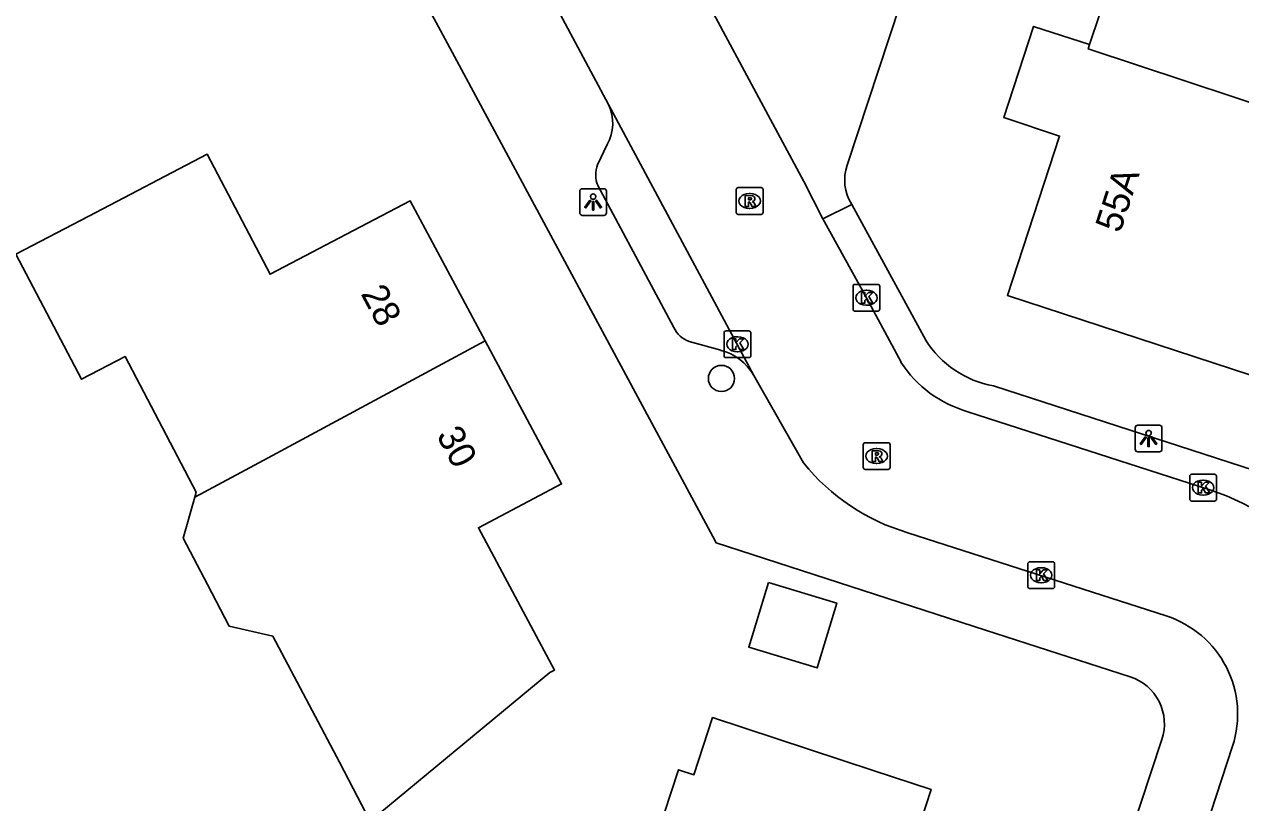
# Model space of a CAD drawing. Extents: x 157793 to 159380, y 380882 to 382313.
# Drawn here: x 159080.05 to 159125.48, y 381948.6 to 381977.69 of the extents above; entities that cross this region are included whole.
import ezdxf

# ---------------------------------------------------------------- set-up
doc = ezdxf.new("R2010")
doc.units = 0
for name, color, linetype in [('IMGEO_Boom', 7, 'Continuous'), ('IMGEO_Kolk', 7, 'Continuous'), ('IMGEO_Lichtpunt', 7, 'Continuous'), ('IMGEO_Muur', 7, 'Continuous'), ('IMGEO_Pand', 7, 'Continuous'), ('IMGEO_Pand_nummerreeks', 7, 'Continuous'), ('IMGEO_Rijbaan_lokaal_open', 7, 'Continuous'), ('IMGEO_Rioolput', 7, 'Continuous'), ('IMGEO_Voetpad_open', 7, 'Continuous')]:
    doc.layers.add(name, color=color, linetype=linetype)

msp = doc.modelspace()

# ---------------------------------------------------------------- linework, layer by layer
at = {"layer": 'IMGEO_Boom'}
msp.add_circle((159106.089, 381964.456), 0.489, dxfattribs=at)
at = {"layer": 'IMGEO_Kolk'}
for p, q in [((159111.003, 381967.043), (159111.003, 381967.895)), ((159111.078, 381967.969), (159111.93, 381967.969)), ((159111.491, 381967.749), (159111.516, 381967.749)), ((159112.004, 381967.895), (159112.004, 381967.043)), ((159111.93, 381966.969), (159111.078, 381966.969)), ((159111.514, 381967.189), (159111.489, 381967.189)), ((159106.187, 381965.308), (159106.187, 381966.16)), ((159106.262, 381966.234), (159107.114, 381966.234)), ((159106.675, 381966.014), (159106.7, 381966.014)), ((159107.188, 381966.16), (159107.188, 381965.308)), ((159106.698, 381965.454), (159106.673, 381965.454)), ((159107.114, 381965.234), (159106.262, 381965.234)), ((159123.654, 381960.876), (159124.506, 381960.876)), ((159123.579, 381959.95), (159123.579, 381960.802)), ((159124.067, 381960.656), (159124.092, 381960.656)), ((159124.58, 381960.802), (159124.58, 381959.95)), ((159124.09, 381960.096), (159124.065, 381960.096)), ((159124.506, 381959.876), (159123.654, 381959.876)), ((159117.532, 381956.678), (159117.532, 381957.53)), ((159117.607, 381957.604), (159118.459, 381957.604)), ((159118.02, 381957.384), (159118.045, 381957.384)), ((159118.533, 381957.53), (159118.533, 381956.678)), ((159118.043, 381956.824), (159118.018, 381956.824)), ((159118.459, 381956.604), (159117.607, 381956.604))]:
    msp.add_line(p, q, dxfattribs=at)
for points in [[(159111.003, 381967.043), (159111.003, 381967.895)], [(159111.078, 381967.969), (159111.93, 381967.969)], [(159111.324, 381967.669), (159111.447, 381967.669), (159111.447, 381967.518), (159111.577, 381967.669), (159111.741, 381967.669), (159111.595, 381967.518), (159111.748, 381967.269), (159111.596, 381967.269), (159111.511, 381967.433), (159111.447, 381967.366), (159111.447, 381967.269), (159111.324, 381967.269), (159111.324, 381967.669)], [(159112.004, 381967.895), (159112.004, 381967.043)], [(159111.93, 381966.969), (159111.078, 381966.969)], [(159106.187, 381965.308), (159106.187, 381966.16)], [(159106.262, 381966.234), (159107.114, 381966.234)], [(159106.508, 381965.934), (159106.631, 381965.934), (159106.631, 381965.783), (159106.761, 381965.934), (159106.925, 381965.934), (159106.779, 381965.783), (159106.932, 381965.534), (159106.78, 381965.534), (159106.695, 381965.698), (159106.631, 381965.631), (159106.631, 381965.534), (159106.508, 381965.534), (159106.508, 381965.934)], [(159107.188, 381966.16), (159107.188, 381965.308)], [(159107.114, 381965.234), (159106.262, 381965.234)], [(159123.654, 381960.876), (159124.506, 381960.876)], [(159123.579, 381959.95), (159123.579, 381960.802)], [(159123.9, 381960.576), (159124.023, 381960.576), (159124.023, 381960.425), (159124.153, 381960.576), (159124.317, 381960.576), (159124.171, 381960.425), (159124.324, 381960.176), (159124.172, 381960.176), (159124.087, 381960.34), (159124.023, 381960.273), (159124.023, 381960.176), (159123.9, 381960.176), (159123.9, 381960.576)], [(159124.58, 381960.802), (159124.58, 381959.95)], [(159124.506, 381959.876), (159123.654, 381959.876)], [(159117.532, 381956.678), (159117.532, 381957.53)], [(159117.607, 381957.604), (159118.459, 381957.604)], [(159117.853, 381957.304), (159117.976, 381957.304), (159117.976, 381957.153), (159118.106, 381957.304), (159118.27, 381957.304), (159118.124, 381957.153), (159118.277, 381956.904), (159118.125, 381956.904), (159118.04, 381957.068), (159117.976, 381957.001), (159117.976, 381956.904), (159117.853, 381956.904), (159117.853, 381957.304)], [(159118.533, 381957.53), (159118.533, 381956.678)], [(159118.459, 381956.604), (159117.607, 381956.604)]]:
    msp.add_lwpolyline(points, dxfattribs=at)
for centre, start, end in [((159111.08, 381967.893), 91.552, 178.448), ((159111.08, 381967.893), 91.552, 178.448), ((159111.928, 381967.893), 1.552, 88.448), ((159111.928, 381967.893), 1.552, 88.448), ((159111.08, 381967.045), 181.552, 268.448), ((159111.08, 381967.045), 181.552, 268.448), ((159111.928, 381967.045), 271.552, 358.448), ((159111.928, 381967.045), 271.552, 358.448), ((159106.264, 381966.158), 91.552, 178.448), ((159106.264, 381966.158), 91.552, 178.448), ((159107.112, 381966.158), 1.552, 88.448), ((159107.112, 381966.158), 1.552, 88.448), ((159106.264, 381965.31), 181.552, 268.448), ((159106.264, 381965.31), 181.552, 268.448), ((159107.112, 381965.31), 271.552, 358.448), ((159107.112, 381965.31), 271.552, 358.448), ((159123.656, 381960.8), 91.552, 178.448), ((159123.656, 381960.8), 91.552, 178.448), ((159124.504, 381960.8), 1.552, 88.448), ((159124.504, 381960.8), 1.552, 88.448), ((159123.656, 381959.952), 181.552, 268.448), ((159123.656, 381959.952), 181.552, 268.448), ((159124.504, 381959.952), 271.552, 358.448), ((159124.504, 381959.952), 271.552, 358.448), ((159117.609, 381957.528), 91.552, 178.448), ((159117.609, 381957.528), 91.552, 178.448), ((159118.457, 381957.528), 1.552, 88.448), ((159118.457, 381957.528), 1.552, 88.448), ((159117.609, 381956.68), 181.552, 268.448), ((159117.609, 381956.68), 181.552, 268.448), ((159118.457, 381956.68), 271.552, 358.448), ((159118.457, 381956.68), 271.552, 358.448)]:
    msp.add_arc(centre, 0.0765, start, end, dxfattribs=at)
for centre, major_axis, ratio, start_param, end_param in [((159111.49, 381967.469), (-0.387, 0.002), 0.722429, 4.712389, 7.853982), ((159111.515, 381967.469), (-0.39, 0.002), 0.717154, 1.570796, 4.712389), ((159106.674, 381965.734), (-0.387, 0.002), 0.722429, 4.712389, 7.853982), ((159106.699, 381965.734), (-0.39, 0.002), 0.717154, 1.570796, 4.712389), ((159124.066, 381960.376), (-0.387, 0.002), 0.722429, 4.712389, 7.853982), ((159124.091, 381960.376), (-0.39, 0.002), 0.717154, 1.570796, 4.712389), ((159118.019, 381957.104), (-0.387, 0.002), 0.722429, 4.712389, 7.853982), ((159118.044, 381957.104), (-0.39, 0.002), 0.717154, 1.570796, 4.712389)]:
    msp.add_ellipse(centre, major_axis=major_axis, ratio=ratio, start_param=start_param, end_param=end_param, dxfattribs=at)
at = {"layer": 'IMGEO_Lichtpunt'}
for p, q in [((159100.8, 381971.45), (159100.8, 381970.643)), ((159100.8, 381971.45), (159100.8, 381970.643)), ((159101.702, 381971.545), (159100.894, 381971.545)), ((159101.702, 381971.545), (159100.894, 381971.545)), ((159101.796, 381970.643), (159101.796, 381971.45)), ((159101.796, 381970.643), (159101.796, 381971.45)), ((159100.894, 381970.549), (159101.702, 381970.549)), ((159100.894, 381970.549), (159101.702, 381970.549)), ((159122.446, 381962.711), (159121.638, 381962.711)), ((159122.446, 381962.711), (159121.638, 381962.711)), ((159121.544, 381962.616), (159121.544, 381961.809)), ((159121.544, 381962.616), (159121.544, 381961.809)), ((159122.54, 381961.809), (159122.54, 381962.616)), ((159122.54, 381961.809), (159122.54, 381962.616)), ((159121.638, 381961.715), (159122.446, 381961.715)), ((159121.638, 381961.715), (159122.446, 381961.715))]:
    msp.add_line(p, q, dxfattribs=at)
for points in [[(159101.174, 381971.114), (159101.213, 381971.086), (159101.025, 381970.824), (159100.987, 381970.851), (159101.174, 381971.114)], [(159101.276, 381971.066), (159101.323, 381971.066), (159101.323, 381970.744), (159101.276, 381970.744), (159101.276, 381971.066)], [(159101.386, 381971.086), (159101.424, 381971.113), (159101.611, 381970.851), (159101.572, 381970.823), (159101.386, 381971.086)], [(159121.918, 381962.28), (159121.957, 381962.252), (159121.769, 381961.99), (159121.731, 381962.017), (159121.918, 381962.28)], [(159122.02, 381962.232), (159122.067, 381962.232), (159122.067, 381961.91), (159122.02, 381961.91), (159122.02, 381962.232)], [(159122.13, 381962.252), (159122.168, 381962.279), (159122.355, 381962.017), (159122.316, 381961.989), (159122.13, 381962.252)]]:
    msp.add_lwpolyline(points, dxfattribs=at)
for centre in [(159101.299, 381971.248), (159122.043, 381962.414)]:
    msp.add_circle(centre, 0.0994, dxfattribs=at)
for centre, start, end in [((159100.894, 381971.45), 90, 180), ((159100.894, 381971.45), 90, 180), ((159101.702, 381971.45), 0, 90), ((159101.702, 381971.45), 0, 90), ((159100.894, 381970.643), 180, 270), ((159100.894, 381970.643), 180, 270), ((159101.702, 381970.643), 270, 0), ((159101.702, 381970.643), 270, 360), ((159121.638, 381962.616), 90, 180), ((159121.638, 381962.616), 90, 180), ((159122.446, 381962.616), 0, 90), ((159122.446, 381962.616), 0, 90), ((159121.638, 381961.809), 180, 270), ((159121.638, 381961.809), 180, 270), ((159122.446, 381961.809), 270, 0), ((159122.446, 381961.809), 270, 360)]:
    msp.add_arc(centre, 0.0946, start, end, dxfattribs=at)
at = {"layer": 'IMGEO_Muur'}
for points in [[(159095.678, 381977.293), (159091.179, 381985.638)], [(159115.947, 381955.051), (159105.891, 381958.31), (159105.767, 381958.55)]]:
    msp.add_lwpolyline(points, dxfattribs=at)
at = {"layer": 'IMGEO_Pand'}
for points in [[(159119.83, 381976.929), (159121.714, 381982.525), (159119.606, 381983.214), (159120.726, 381986.608), (159122.824, 381985.96)], [(159137.309, 381966.739), (159128.957, 381969.496), (159129.145, 381970.073), (159127.84, 381970.498), (159125.856, 381964.573), (159116.773, 381967.556), (159118.721, 381973.513), (159116.636, 381974.201), (159117.747, 381977.609), (159119.83, 381976.929)], [(159119.83, 381976.929), (159119.79, 381976.77), (159128.89, 381973.76), (159128.969, 381973.904)], [(159086.416, 381960.015), (159086.469, 381960.202), (159083.817, 381965.276), (159082.185, 381964.423), (159079.742, 381969.099), (159082.457, 381970.517), (159086.888, 381972.832), (159089.229, 381968.349), (159092.609, 381970.115), (159094.47, 381971.087), (159097.261, 381965.864)], [(159097.261, 381965.864), (159100.12, 381960.514), (159097.016, 381958.877), (159099.86, 381953.561), (159099.68, 381953.464), (159092.972, 381947.918), (159092.171, 381949.444), (159091.821, 381950.114), (159089.337, 381954.82), (159087.703, 381955.201), (159086.89, 381956.756), (159085.987, 381958.484), (159086.416, 381960.015)], [(159097.261, 381965.864), (159089.16, 381961.49), (159086.416, 381960.015)], [(159107.841, 381956.837), (159107.107, 381954.41), (159109.666, 381953.637), (159110.399, 381956.064), (159107.841, 381956.837)], [(159102.944, 381943.191), (159102.375, 381943.379), (159104.49, 381949.832), (159105.06, 381949.645), (159105.761, 381951.783), (159111.75, 381949.813), (159113.922, 381949.098), (159112.972, 381946.199), (159116.431, 381945.065), (159114.547, 381939.361)]]:
    msp.add_lwpolyline(points, dxfattribs=at)
at = {"layer": 'IMGEO_Rijbaan_lokaal_open'}
for points in [[(159110.79, 381972.424), (159119.875, 382000), (159136.415, 382050.207), (159129.251, 382063.628)], [(159109.875, 381970.417), (159109.169, 381971.815), (159100.291, 381988.347)], [(159099.987, 381978.21), (159100.063, 381978.068), (159101.875, 381974.689)], [(159101.875, 381974.689), (159107.301, 381964.57)], [(159109.875, 381970.417), (159110.957, 381970.959)], [(159112.796, 381965.06), (159111.501, 381967.472), (159109.875, 381970.417)], [(159107.301, 381964.57), (159109.157, 381961.3)], [(159124.331, 381960.293), (159115.294, 381963.214)], [(159113.053, 381958.691), (159122.701, 381955.581)], [(159125.179, 381950.718), (159123.757, 381946.37), (159122.535, 381942.662), (159118.931, 381931.726), (159117.028, 381925.949), (159113.282, 381914.584), (159111.378, 381908.806), (159107.636, 381897.45), (159105.727, 381891.656), (159102.119, 381880.704), (159100.932, 381877.102), (159099.972, 381874.182), (159099.45, 381872.617)]]:
    msp.add_lwpolyline(points, dxfattribs=at)
for centre, radius, start, end in [((159112.371, 381971.862), 1.678, 160.4425, 212.564), ((159116.499, 381967.458), 4.412, 212.9237, 254.1481), ((159115.218, 381966.137), 7.754, 218.5925, 253.7901), ((159121.6, 381951.856), 8.868, 5.408, 72.0604), ((159121.518, 381951.915), 3.852, 341.89, 72.1133)]:
    msp.add_arc(centre, radius, start, end, dxfattribs=at)
at = {"layer": 'IMGEO_Rioolput'}
for p, q in [((159106.643, 381970.66), (159106.643, 381971.512)), ((159106.718, 381971.586), (159107.57, 381971.586)), ((159107.131, 381971.366), (159107.156, 381971.366)), ((159107.644, 381971.512), (159107.644, 381970.66)), ((159107.57, 381970.586), (159106.718, 381970.586)), ((159107.154, 381970.806), (159107.129, 381970.806)), ((159111.385, 381961.129), (159111.385, 381961.981)), ((159111.46, 381962.055), (159112.312, 381962.055)), ((159111.873, 381961.835), (159111.898, 381961.835)), ((159112.386, 381961.981), (159112.386, 381961.129)), ((159112.312, 381961.055), (159111.46, 381961.055)), ((159111.896, 381961.275), (159111.871, 381961.275))]:
    msp.add_line(p, q, dxfattribs=at)
for points in [[(159106.643, 381970.66), (159106.643, 381971.512)], [(159106.718, 381971.586), (159107.57, 381971.586)], [(159107.644, 381971.512), (159107.644, 381970.66)], [(159107.232, 381971.284), (159106.98, 381971.286), (159106.98, 381970.886)], [(159106.98, 381970.886), (159107.104, 381970.886), (159107.104, 381971.048), (159107.115, 381971.048)], [(159107.158, 381971.205), (159107.104, 381971.205), (159107.104, 381971.124)], [(159107.104, 381971.124), (159107.156, 381971.124)], [(159107.162, 381971.019), (159107.233, 381970.886), (159107.373, 381970.886), (159107.308, 381971.012)], [(159107.57, 381970.586), (159106.718, 381970.586)], [(159111.385, 381961.129), (159111.385, 381961.981)], [(159111.46, 381962.055), (159112.312, 381962.055)], [(159111.974, 381961.753), (159111.722, 381961.755), (159111.722, 381961.355)], [(159112.386, 381961.981), (159112.386, 381961.129)], [(159111.722, 381961.355), (159111.846, 381961.355), (159111.846, 381961.517), (159111.857, 381961.517)], [(159111.9, 381961.674), (159111.846, 381961.674), (159111.846, 381961.593)], [(159111.846, 381961.593), (159111.898, 381961.593)], [(159111.904, 381961.488), (159111.975, 381961.355), (159112.115, 381961.355), (159112.05, 381961.481)], [(159112.312, 381961.055), (159111.46, 381961.055)]]:
    msp.add_lwpolyline(points, dxfattribs=at)
for centre, radius, start, end in [((159106.72, 381971.51), 0.0765, 91.552, 178.448), ((159106.72, 381971.51), 0.0765, 91.552, 178.448), ((159107.568, 381971.51), 0.0765, 1.552, 88.448), ((159107.568, 381971.51), 0.0765, 1.552, 88.448), ((159107.114, 381970.995), 0.0533, 26.0293, 88.6989), ((159107.14, 381971.313), 0.19, 274.7715, 282.9687), ((159107.164, 381971.109), 0.0964, 77.0061, 93.1865), ((159107.178, 381971.166), 0.0378, 276.6634, 79.6772), ((159107.231, 381971.174), 0.109, 350.3612, 89.416), ((159107.229, 381971.174), 0.112, 277.5842, 350.9817), ((159107.213, 381970.959), 0.108, 29.5134, 73.7905), ((159106.72, 381970.662), 0.0765, 181.552, 268.448), ((159106.72, 381970.662), 0.0765, 181.552, 268.448), ((159107.568, 381970.662), 0.0765, 271.552, 358.448), ((159107.568, 381970.662), 0.0765, 271.552, 358.448), ((159111.462, 381961.979), 0.0765, 91.552, 178.448), ((159111.462, 381961.979), 0.0765, 91.552, 178.448), ((159112.31, 381961.979), 0.0765, 1.552, 88.448), ((159112.31, 381961.979), 0.0765, 1.552, 88.448), ((159111.856, 381961.464), 0.0533, 26.0293, 88.6989), ((159111.882, 381961.782), 0.19, 274.7715, 282.9687), ((159111.906, 381961.578), 0.0964, 77.0061, 93.1865), ((159111.92, 381961.635), 0.0378, 276.6634, 79.6772), ((159111.973, 381961.643), 0.109, 350.3612, 89.416), ((159111.971, 381961.643), 0.112, 277.5842, 350.9817), ((159111.955, 381961.428), 0.108, 29.5134, 73.7905), ((159111.462, 381961.131), 0.0765, 181.552, 268.448), ((159111.462, 381961.131), 0.0765, 181.552, 268.448), ((159112.31, 381961.131), 0.0765, 271.552, 358.448), ((159112.31, 381961.131), 0.0765, 271.552, 358.448)]:
    msp.add_arc(centre, radius, start, end, dxfattribs=at)
for centre, major_axis, ratio, start_param, end_param in [((159107.13, 381971.086), (-0.387, 0.002), 0.722429, 4.712389, 7.853982), ((159107.155, 381971.086), (-0.39, 0.002), 0.717154, 1.570796, 4.712389), ((159111.872, 381961.555), (-0.387, 0.002), 0.722429, 4.712389, 7.853982), ((159111.897, 381961.555), (-0.39, 0.002), 0.717154, 1.570796, 4.712389)]:
    msp.add_ellipse(centre, major_axis=major_axis, ratio=ratio, start_param=start_param, end_param=end_param, dxfattribs=at)
at = {"layer": 'IMGEO_Voetpad_open'}
for points in [[(159121.353, 381953.308), (159115.947, 381955.051), (159105.891, 381958.31), (159105.767, 381958.55), (159095.678, 381977.293), (159091.179, 381985.638), (159089.232, 381989.25)], [(159101.464, 381972.439), (159101.82, 381973.194)], [(159104.311, 381966.355), (159101.473, 381971.665)], [(159110.957, 381970.959), (159113.718, 381965.889)], [(159106.062, 381965.506), (159104.887, 381965.839)], [(159116.251, 381964.18), (159132.906, 381958.778)], [(159096.489, 381871.982), (159122.543, 381950.964)]]:
    msp.add_lwpolyline(points, dxfattribs=at)
for centre, radius, start, end in [((159100.408, 381973.994), 1.623, 330.4538, 25.3323), ((159102.436, 381972.063), 1.042, 158.8727, 202.4597), ((159105.173, 381966.738), 0.943, 203.9491, 252.3408), ((159116.899, 381967.872), 3.749, 211.9401, 260.0453), ((159105.58, 381963.58), 1.985, 29.9109, 75.9508), ((159120.781, 381951.543), 1.855, 341.7954, 72.0365)]:
    msp.add_arc(centre, radius, start, end, dxfattribs=at)

# ---------------------------------------------------------------- texts
at = {"layer": 'IMGEO_Pand_nummerreeks'}
for s, rotation, p in [('55A', 71.8697, (159120.977, 381969.853)), ('28', 298.1192, (159092.602, 381967.624)), ('30', 298.1206, (159095.427, 381962.336))]:
    msp.add_text(s, height=1, rotation=rotation, dxfattribs=at).set_placement(p)

doc.saveas('drawing.dxf')
